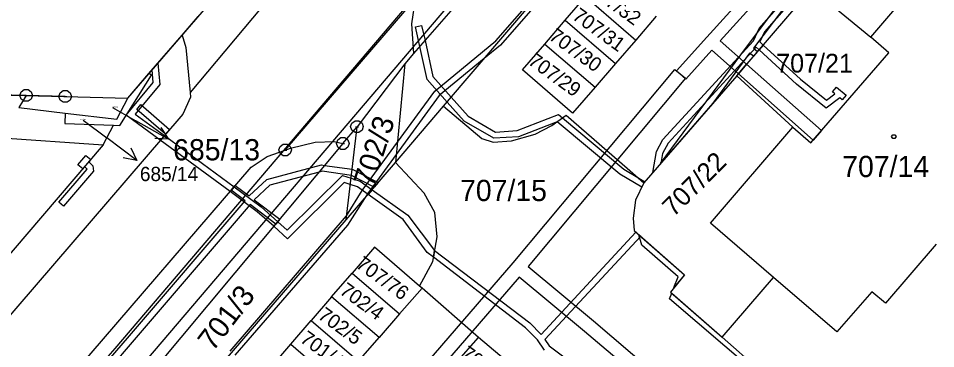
# Model space of a CAD drawing. Extents: x -759060 to -757386, y -1172273 to -1170948.
# Drawn here: x -757830.3 to -757756.9, y -1171057.4 to -1171031 of the extents above; entities that cross this region are included whole.
import ezdxf

# ---------------------------------------------------------------- set-up
doc = ezdxf.new("R2010")
doc.units = 0
for name, color, linetype in [('Vrstva 1', 7, 'Continuous'), ('Vrstva 11', 7, 'Continuous'), ('Vrstva 12', 7, 'Continuous'), ('Vrstva 13', 7, 'Continuous'), ('Vrstva 2', 7, 'Continuous'), ('Vrstva 4', 7, 'Continuous'), ('Vrstva 5', 7, 'Continuous'), ('Vrstva 7', 7, 'Continuous'), ('Vrstva 8', 7, 'Continuous')]:
    doc.layers.add(name, color=color, linetype=linetype)

msp = doc.modelspace()

# ---------------------------------------------------------------- linework, layer by layer
at = {"layer": 'Vrstva 1'}
for p, q in [((-757796.3, -1171038.02), (-757743.74, -1170976.37)), ((-757755.73, -1170984.21), (-757798.7, -1171033.81)), ((-757762.12, -1171032.49), (-757755.53, -1171024.79)), ((-757772.85, -1171035.58), (-757766.84, -1171028.61)), ((-757766.84, -1171028.61), (-757762.12, -1171032.49)), ((-757798.58, -1171029.42), (-757798.86, -1171031.42)), ((-757786.58, -1171031.14), (-757784.95, -1171029.24)), ((-757784.95, -1171029.24), (-757780.93, -1171032.73)), ((-757817.23, -1171032.34), (-757815.94, -1171030.84)), ((-757788.2, -1171033.05), (-757786.58, -1171031.14)), ((-757786.58, -1171031.14), (-757782.56, -1171034.6)), ((-757779.3, -1171030.82), (-757780.93, -1171032.73)), ((-757798.86, -1171031.42), (-757798.7, -1171033.81)), ((-757819.88, -1171035.41), (-757817.23, -1171032.34)), ((-757817.23, -1171032.34), (-757816.94, -1171033.33)), ((-757780.93, -1171032.73), (-757782.56, -1171034.6)), ((-757760.69, -1171033.74), (-757762.12, -1171032.49)), ((-757816.94, -1171033.33), (-757816.59, -1171036.94)), ((-757790, -1171035.12), (-757788.2, -1171033.05)), ((-757788.2, -1171033.05), (-757784.19, -1171036.51)), ((-757798.7, -1171033.81), (-757799.4, -1171034.62)), ((-757766.92, -1171040.96), (-757760.69, -1171033.74)), ((-757799.4, -1171034.62), (-757803.23, -1171039.67)), ((-757799.4, -1171034.62), (-757800.15, -1171042.53)), ((-757782.56, -1171034.6), (-757784.19, -1171036.51)), ((-757822.22, -1171039.57), (-757819.68, -1171035.53)), ((-757821.58, -1171037.38), (-757819.88, -1171035.41)), ((-757819.68, -1171035.53), (-757819.88, -1171035.41)), ((-757785.99, -1171038.58), (-757790, -1171035.12)), ((-757772.85, -1171035.58), (-757780.29, -1171044.17)), ((-757768.36, -1171039.71), (-757772.85, -1171035.58)), ((-757829.7, -1171037.17), (-757838.3, -1171036.94)), ((-757829.7, -1171037.17), (-757830.3, -1171038.14)), ((-757826.57, -1171037.25), (-757829.7, -1171037.17)), ((-757816.59, -1171036.94), (-757816.55, -1171037.31)), ((-757784.19, -1171036.51), (-757785.99, -1171038.58)), ((-757826.57, -1171037.25), (-757821.58, -1171037.38)), ((-757822.46, -1171039.05), (-757821.58, -1171037.38)), ((-757816.55, -1171037.31), (-757817.18, -1171038.67)), ((-757817.18, -1171038.67), (-757834.58, -1171058.91)), ((-757830.3, -1171038.14), (-757826.59, -1171038.57)), ((-757826.59, -1171038.57), (-757826.62, -1171039.42)), ((-757826.59, -1171038.57), (-757822.46, -1171039.05)), ((-757800.15, -1171042.53), (-757796.3, -1171038.02)), ((-757796.3, -1171038.02), (-757793.24, -1171040.61)), ((-757826.62, -1171039.42), (-757822.72, -1171039.55)), ((-757787.64, -1171039.58), (-757786.5, -1171038.75)), ((-757786.5, -1171038.75), (-757781.61, -1171042.98)), ((-757843.09, -1171039.74), (-757823.55, -1171041.12)), ((-757823.55, -1171041.12), (-757822.72, -1171039.55)), ((-757822.72, -1171039.55), (-757822.22, -1171039.57)), ((-757804.36, -1171041.02), (-757803.23, -1171039.67)), ((-757804.1, -1171047.12), (-757803.23, -1171039.67)), ((-757788.97, -1171040.27), (-757787.64, -1171039.58)), ((-757774.96, -1171047.38), (-757768.36, -1171039.71)), ((-757768.36, -1171039.71), (-757766.92, -1171040.96)), ((-757806.59, -1171040.9), (-757805.05, -1171040.85)), ((-757805.05, -1171040.85), (-757804.36, -1171041.02)), ((-757793.24, -1171040.61), (-757792.35, -1171040.9)), ((-757792.35, -1171040.9), (-757790.88, -1171040.81)), ((-757790.88, -1171040.81), (-757788.97, -1171040.27)), ((-757823.55, -1171041.12), (-757841.14, -1171061.7)), ((-757804.36, -1171041.02), (-757820.7, -1171060.56)), ((-757810.43, -1171042.06), (-757808.98, -1171041.54)), ((-757808.98, -1171041.54), (-757808.55, -1171041.38)), ((-757808.55, -1171041.38), (-757806.59, -1171040.9)), ((-757811.7, -1171042.9), (-757810.43, -1171042.06)), ((-757844.19, -1171080.69), (-757811.7, -1171042.9)), ((-757804.1, -1171047.12), (-757800.15, -1171042.53)), ((-757797.86, -1171044.99), (-757800.15, -1171042.53)), ((-757781.61, -1171042.98), (-757780.29, -1171044.17)), ((-757780.29, -1171044.17), (-757780.95, -1171045.54)), ((-757797, -1171046.54), (-757797.86, -1171044.99)), ((-757780.95, -1171045.54), (-757781.14, -1171047)), ((-757796.83, -1171048.48), (-757797, -1171046.54)), ((-757824.84, -1171071.19), (-757804.1, -1171047.12)), ((-757781.14, -1171047), (-757781.05, -1171047.97)), ((-757769.9, -1171051.74), (-757774.96, -1171047.38)), ((-757781.05, -1171047.97), (-757777.02, -1171051.52)), ((-757797.17, -1171050.45), (-757796.83, -1171048.48)), ((-757801.82, -1171049.31), (-757803.62, -1171051.39)), ((-757798.23, -1171052.42), (-757801.82, -1171049.31)), ((-757756.89, -1171049.07), (-757760.96, -1171053.79)), ((-757798.23, -1171052.42), (-757797.17, -1171050.45)), ((-757805.26, -1171053.28), (-757803.62, -1171051.39)), ((-757803.62, -1171051.39), (-757799.84, -1171054.65)), ((-757777.02, -1171051.52), (-757778.16, -1171052.9)), ((-757774.02, -1171056.52), (-757769.9, -1171051.74)), ((-757764.84, -1171056.1), (-757769.9, -1171051.74)), ((-757799.84, -1171054.65), (-757798.03, -1171052.59)), ((-757798.03, -1171052.59), (-757798.23, -1171052.42)), ((-757793.51, -1171056.55), (-757798.03, -1171052.59)), ((-757805.26, -1171053.28), (-757806.89, -1171055.18)), ((-757801.46, -1171056.55), (-757805.26, -1171053.28)), ((-757778.16, -1171052.9), (-757774.02, -1171056.52)), ((-757762.04, -1171052.89), (-757764.84, -1171056.1)), ((-757760.96, -1171053.79), (-757762.04, -1171052.89)), ((-757799.84, -1171054.65), (-757801.46, -1171056.55)), ((-757808.52, -1171057.07), (-757806.89, -1171055.18)), ((-757806.89, -1171055.18), (-757803.1, -1171058.44)), ((-757803.1, -1171058.44), (-757801.46, -1171056.55)), ((-757795.29, -1171058.57), (-757793.51, -1171056.55)), ((-757789.52, -1171059.89), (-757793.51, -1171056.55)), ((-757774.02, -1171056.52), (-757766.48, -1171063.11)), ((-757810.15, -1171058.97), (-757808.52, -1171057.07)), ((-757808.52, -1171057.07), (-757804.73, -1171060.34))]:
    msp.add_line(p, q, dxfattribs=at)
at = {"layer": 'Vrstva 11'}
for p, q in [((-757821.58, -1171037.38), (-757790.05, -1171000.85)), ((-757838.3, -1171036.94), (-757826.57, -1171037.25)), ((-757826.57, -1171037.25), (-757821.58, -1171037.38))]:
    msp.add_line(p, q, dxfattribs=at)
at = {"layer": 'Vrstva 12'}
for p, q in [((-757762.12, -1171032.49), (-757755.53, -1171024.79)), ((-757760.69, -1171033.74), (-757762.12, -1171032.49)), ((-757766.92, -1171040.96), (-757760.69, -1171033.74)), ((-757774.96, -1171047.38), (-757768.36, -1171039.71)), ((-757768.36, -1171039.71), (-757766.92, -1171040.96)), ((-757769.9, -1171051.74), (-757774.96, -1171047.38)), ((-757756.89, -1171049.07), (-757760.96, -1171053.79)), ((-757764.84, -1171056.1), (-757769.9, -1171051.74)), ((-757762.04, -1171052.89), (-757764.84, -1171056.1)), ((-757760.96, -1171053.79), (-757762.04, -1171052.89))]:
    msp.add_line(p, q, dxfattribs=at)
at = {"layer": 'Vrstva 13'}
for p, q in [((-757775.25, -1171032.5), (-757763.84, -1171019.86)), ((-757763.1, -1171020.54), (-757774.17, -1171032.8)), ((-757792.12, -1171032.79), (-757784.32, -1171023.86)), ((-757783.94, -1171024.18), (-757791.76, -1171033.15)), ((-757772.07, -1171033.29), (-757765.17, -1171024.1)), ((-757764.79, -1171024.44), (-757771.52, -1171033.39)), ((-757822.59, -1171057.41), (-757795.18, -1171025.23)), ((-757793.28, -1171026.85), (-757820.69, -1171059.05)), ((-757771.06, -1171031.8), (-757769.09, -1171029.55)), ((-757768.71, -1171029.87), (-757770.64, -1171032.08)), ((-757798.54, -1171031.66), (-757798.06, -1171031.56)), ((-757798.2, -1171033.24), (-757798.54, -1171031.66)), ((-757798.06, -1171031.56), (-757797.79, -1171032.76)), ((-757771.52, -1171032.8), (-757771.06, -1171031.8)), ((-757770.64, -1171032.08), (-757771.01, -1171032.88)), ((-757797.79, -1171032.76), (-757797.17, -1171035.64)), ((-757797.01, -1171036.83), (-757792.12, -1171032.79)), ((-757778.76, -1171040.68), (-757771.52, -1171032.8)), ((-757777.66, -1171035.2), (-757775.25, -1171032.5)), ((-757774.17, -1171032.8), (-757772.06, -1171034.67)), ((-757797.63, -1171035.88), (-757798.2, -1171033.24)), ((-757791.76, -1171033.15), (-757793.05, -1171034.21)), ((-757778.95, -1171042.62), (-757772.07, -1171033.29)), ((-757771.3, -1171033.29), (-757778.34, -1171040.98)), ((-757774.84, -1171033.54), (-757776.91, -1171035.87)), ((-757772.72, -1171035.43), (-757774.84, -1171033.54)), ((-757771.52, -1171033.39), (-757771.18, -1171033.65)), ((-757771.06, -1171033.51), (-757771.3, -1171033.29)), ((-757770.74, -1171033.13), (-757771.06, -1171033.51)), ((-757771.06, -1171033.51), (-757770.74, -1171033.13)), ((-757768.08, -1171036.25), (-757771.06, -1171033.51)), ((-757771.01, -1171032.88), (-757770.74, -1171033.13)), ((-757770.74, -1171033.13), (-757767.76, -1171035.87)), ((-757793.05, -1171034.21), (-757796.65, -1171037.17)), ((-757771.82, -1171033.79), (-757774.75, -1171037.78)), ((-757771.51, -1171034.03), (-757771.82, -1171033.79)), ((-757771.18, -1171033.65), (-757771.51, -1171034.03)), ((-757819.63, -1171035.12), (-757819.18, -1171034.59)), ((-757819.18, -1171034.59), (-757819.02, -1171036.28)), ((-757772.06, -1171034.67), (-757772.72, -1171035.43)), ((-757772.72, -1171035.43), (-757772.06, -1171034.67)), ((-757772.06, -1171034.67), (-757766.08, -1171039.98)), ((-757819.54, -1171036.12), (-757819.63, -1171035.12)), ((-757797.17, -1171035.64), (-757795.69, -1171037.31)), ((-757790.75, -1171050.57), (-757777.79, -1171035.08)), ((-757777.79, -1171035.08), (-757776.95, -1171035.78)), ((-757776.91, -1171035.87), (-757777.66, -1171035.2)), ((-757766.73, -1171040.74), (-757772.72, -1171035.43)), ((-757821.69, -1171038.75), (-757819.54, -1171036.12)), ((-757819.02, -1171036.28), (-757820.97, -1171038.65)), ((-757796.02, -1171037.69), (-757797.63, -1171035.88)), ((-757776.95, -1171035.78), (-757789.55, -1171050.86)), ((-757765.7, -1171038.18), (-757768.08, -1171036.25)), ((-757767.76, -1171035.87), (-757765.68, -1171037.54)), ((-757796.65, -1171037.17), (-757800.09, -1171041.89)), ((-757800, -1171040.91), (-757797.01, -1171036.83)), ((-757765.68, -1171037.54), (-757765, -1171037.04)), ((-757765.19, -1171036.88), (-757764.87, -1171036.5)), ((-757765, -1171037.04), (-757765.19, -1171036.88)), ((-757764.87, -1171036.5), (-757764.1, -1171037.13)), ((-757764.1, -1171037.13), (-757764.41, -1171037.52)), ((-757820.86, -1171038.28), (-757820.54, -1171037.9)), ((-757820.54, -1171037.9), (-757818.23, -1171039.89)), ((-757794.66, -1171039.23), (-757796.02, -1171037.69)), ((-757795.69, -1171037.31), (-757794.34, -1171038.83)), ((-757774.75, -1171037.78), (-757778.95, -1171042.62)), ((-757764.6, -1171037.36), (-757765.7, -1171038.18)), ((-757764.41, -1171037.52), (-757764.6, -1171037.36)), ((-757820.97, -1171038.65), (-757818.64, -1171040.37)), ((-757818.55, -1171040.27), (-757820.86, -1171038.28)), ((-757790.42, -1171039.98), (-757787.11, -1171038.69)), ((-757787.11, -1171038.69), (-757786.79, -1171038.96)), ((-757818.97, -1171040.75), (-757821.69, -1171038.75)), ((-757792.28, -1171040.59), (-757794.66, -1171039.23)), ((-757794.34, -1171038.83), (-757792.16, -1171040.09)), ((-757787.21, -1171039.27), (-757790.32, -1171040.48)), ((-757782.19, -1171043.47), (-757787.21, -1171039.27)), ((-757786.79, -1171038.96), (-757781.89, -1171043.07)), ((-757818.23, -1171039.89), (-757818.55, -1171040.27)), ((-757792.16, -1171040.09), (-757790.42, -1171039.98)), ((-757766.08, -1171039.98), (-757766.73, -1171040.74)), ((-757818.64, -1171040.37), (-757818.97, -1171040.75)), ((-757818.97, -1171040.75), (-757818.64, -1171040.37)), ((-757813.39, -1171044.86), (-757818.97, -1171040.75)), ((-757818.64, -1171040.37), (-757813.06, -1171044.49)), ((-757790.32, -1171040.48), (-757792.28, -1171040.59)), ((-757779.28, -1171041.66), (-757778.76, -1171040.68)), ((-757802.81, -1171044.76), (-757800, -1171040.91)), ((-757778.34, -1171040.98), (-757778.8, -1171041.82)), ((-757825.57, -1171042.71), (-757824.92, -1171041.96)), ((-757824.92, -1171041.96), (-757824.54, -1171042.28)), ((-757824.54, -1171042.28), (-757824.7, -1171042.47)), ((-757800.09, -1171041.89), (-757802.39, -1171045.04)), ((-757779.56, -1171043.32), (-757779.28, -1171041.66)), ((-757778.8, -1171041.82), (-757778.93, -1171042.6)), ((-757827.09, -1171045.72), (-757824.83, -1171043.07)), ((-757825.18, -1171043.03), (-757825.57, -1171042.71)), ((-757825.03, -1171042.85), (-757825.18, -1171043.03)), ((-757825.03, -1171042.85), (-757824.7, -1171042.47)), ((-757824.7, -1171042.47), (-757825.03, -1171042.85)), ((-757824.83, -1171043.07), (-757825.03, -1171042.85)), ((-757824.7, -1171042.47), (-757824.36, -1171042.79)), ((-757824.36, -1171042.79), (-757824.31, -1171043.23)), ((-757810.44, -1171043.89), (-757806.07, -1171042.73)), ((-757806.07, -1171042.73), (-757805.82, -1171042.76)), ((-757805.82, -1171042.76), (-757803.63, -1171043.06)), ((-757803.63, -1171043.06), (-757801.53, -1171044.14)), ((-757781.89, -1171043.07), (-757780.77, -1171043.74)), ((-757778.93, -1171042.6), (-757779.56, -1171043.32)), ((-757824.31, -1171043.23), (-757826.71, -1171046.04)), ((-757806.26, -1171043.3), (-757810.2, -1171044.35)), ((-757808.82, -1171047.95), (-757804.39, -1171043.56)), ((-757806.03, -1171043.23), (-757806.26, -1171043.3)), ((-757803.68, -1171043.56), (-757806.03, -1171043.23)), ((-757804.39, -1171043.56), (-757803.71, -1171043.78)), ((-757803.71, -1171043.78), (-757802.97, -1171044.03)), ((-757801.85, -1171044.51), (-757803.68, -1171043.56)), ((-757780.45, -1171044.51), (-757782.19, -1171043.47)), ((-757780.77, -1171043.74), (-757780.21, -1171044.07)), ((-757813.39, -1171044.86), (-757813.06, -1171044.49)), ((-757813.06, -1171044.49), (-757813.39, -1171044.86)), ((-757813.29, -1171044.75), (-757812.97, -1171044.37)), ((-757813.06, -1171044.49), (-757810.89, -1171046.09)), ((-757812.97, -1171044.37), (-757811.87, -1171045.21)), ((-757811.87, -1171045.21), (-757810.44, -1171043.89)), ((-757810.2, -1171044.35), (-757811.47, -1171045.52)), ((-757804.25, -1171044.14), (-757808.8, -1171048.63)), ((-757803.77, -1171044.3), (-757804.25, -1171044.14)), ((-757803.19, -1171044.49), (-757803.77, -1171044.3)), ((-757802.35, -1171045.09), (-757803.19, -1171044.49)), ((-757802.97, -1171044.03), (-757802.02, -1171044.71)), ((-757801.53, -1171044.14), (-757801.85, -1171044.51)), ((-757780.29, -1171044.17), (-757780.45, -1171044.51)), ((-757780.21, -1171044.07), (-757780.29, -1171044.17)), ((-757811.21, -1171046.47), (-757813.39, -1171044.86)), ((-757812.18, -1171045.6), (-757813.29, -1171044.75)), ((-757804.06, -1171046.81), (-757802.81, -1171044.76)), ((-757802.39, -1171045.04), (-757802.64, -1171045.42)), ((-757802.02, -1171044.71), (-757802.35, -1171045.09)), ((-757802.35, -1171045.09), (-757802.02, -1171044.71)), ((-757799.53, -1171047.1), (-757802.35, -1171045.09)), ((-757802.02, -1171044.71), (-757799.17, -1171046.74)), ((-757826.71, -1171046.04), (-757827.09, -1171045.72)), ((-757821.43, -1171056.42), (-757812.18, -1171045.6)), ((-757811.79, -1171045.9), (-757821.05, -1171056.74)), ((-757809.74, -1171047.46), (-757811.79, -1171045.9)), ((-757811.47, -1171045.52), (-757809.42, -1171047.07)), ((-757802.64, -1171045.42), (-757804, -1171047.54)), ((-757809.9, -1171047.64), (-757811.21, -1171046.47)), ((-757810.89, -1171046.09), (-757809.58, -1171047.27)), ((-757799.17, -1171046.74), (-757797.02, -1171049.58)), ((-757813.39, -1171057.63), (-757804.06, -1171046.81)), ((-757809.9, -1171047.64), (-757809.58, -1171047.27)), ((-757809.58, -1171047.27), (-757809.9, -1171047.64)), ((-757809.42, -1171047.07), (-757809.74, -1171047.46)), ((-757809.58, -1171047.27), (-757808.82, -1171047.95)), ((-757797.61, -1171049.73), (-757799.53, -1171047.1)), ((-757804, -1171047.54), (-757813.01, -1171057.95)), ((-757808.8, -1171048.63), (-757809.9, -1171047.64)), ((-757788.51, -1171056.3), (-757780.91, -1171048.1)), ((-757780.91, -1171048.1), (-757780.53, -1171048.43)), ((-757780.53, -1171048.43), (-757788.21, -1171056.71)), ((-757780.67, -1171048.31), (-757777.02, -1171051.52)), ((-757780.43, -1171049.16), (-757780.67, -1171048.31)), ((-757797.11, -1171050.11), (-757797.02, -1171049.58)), ((-757797.02, -1171049.58), (-757797.11, -1171050.11)), ((-757797.02, -1171049.58), (-757789.41, -1171055.38)), ((-757777.53, -1171051.69), (-757780.43, -1171049.16)), ((-757797.11, -1171050.11), (-757797.61, -1171049.73)), ((-757789.75, -1171055.76), (-757797.11, -1171050.11)), ((-757802.17, -1171063.81), (-757790.75, -1171050.57)), ((-757789.55, -1171050.86), (-757784.32, -1171055.22)), ((-757790.27, -1171051.7), (-757802.35, -1171065.71)), ((-757785.02, -1171056.06), (-757790.27, -1171051.7)), ((-757777.02, -1171051.52), (-757777.87, -1171052.55)), ((-757777.87, -1171052.55), (-757777.53, -1171051.69)), ((-757778.23, -1171053.45), (-757778.05, -1171053)), ((-757778.05, -1171053), (-757774.02, -1171056.52)), ((-757770.48, -1171060.06), (-757778.23, -1171053.45)), ((-757789.41, -1171055.38), (-757788.51, -1171056.3)), ((-757784.32, -1171055.22), (-757765.27, -1171071.34)), ((-757788.8, -1171056.72), (-757789.75, -1171055.76)), ((-757765.97, -1171072.18), (-757785.02, -1171056.06)), ((-757842.11, -1171080.2), (-757821.43, -1171056.42)), ((-757821.05, -1171056.74), (-757841.71, -1171080.5)), ((-757788.23, -1171057.56), (-757788.8, -1171056.72)), ((-757788.21, -1171056.71), (-757787.87, -1171057.2)), ((-757774.02, -1171056.52), (-757766.48, -1171063.11)), ((-757855.95, -1171095.7), (-757822.59, -1171057.41)), ((-757787.87, -1171057.2), (-757785.54, -1171058.93))]:
    msp.add_line(p, q, dxfattribs=at)
at = {"layer": 'Vrstva 4'}
for p, q in [((-757799.8, -1171016.83), (-757816.59, -1171036.94)), ((-757808.98, -1171041.54), (-757798.58, -1171029.42))]:
    msp.add_line(p, q, dxfattribs=at)
at = {"layer": 'Vrstva 5'}
msp.add_lwpolyline([(-757760.19, -1171040.31), (-757760.1, -1171040.46), (-757760.19, -1171040.61), (-757760.37, -1171040.61), (-757760.46, -1171040.46), (-757760.37, -1171040.31)], close=True, dxfattribs=at)
at = {"layer": 'Vrstva 7'}
for p, q in [((-757822.8, -1171038.14), (-757820.92, -1171039.19)), ((-757825.15, -1171039.14), (-757823.24, -1171040.56)), ((-757818.304, -1171040.658), (-757820.92, -1171039.19)), ((-757820.842, -1171042.362), (-757823.24, -1171040.56))]:
    msp.add_line(p, q, dxfattribs=at)
for points in [[(-757818.931, -1171039.733), (-757818.304, -1171040.658), (-757819.421, -1171040.605)], [(-757821.341, -1171041.362), (-757820.842, -1171042.362), (-757821.941, -1171042.161)]]:
    msp.add_lwpolyline(points, dxfattribs=at)
at = {"layer": 'Vrstva 8'}
for p, q in [((-757829.82, -1171037.17), (-757829.58, -1171037.17)), ((-757826.69, -1171037.25), (-757826.45, -1171037.25)), ((-757803.35, -1171039.67), (-757803.11, -1171039.67)), ((-757809.1, -1171041.54), (-757808.86, -1171041.54)), ((-757804.48, -1171041.02), (-757804.24, -1171041.02))]:
    msp.add_line(p, q, dxfattribs=at)
for points in [[(-757829.55, -1171036.69), (-757829.3, -1171036.87), (-757829.2, -1171037.16), (-757829.3, -1171037.45), (-757829.55, -1171037.63), (-757829.86, -1171037.63), (-757830.11, -1171037.45), (-757830.21, -1171037.16), (-757830.11, -1171036.87), (-757829.86, -1171036.69)], [(-757826.42, -1171036.77), (-757826.17, -1171036.95), (-757826.07, -1171037.24), (-757826.17, -1171037.53), (-757826.42, -1171037.71), (-757826.73, -1171037.71), (-757826.98, -1171037.53), (-757827.08, -1171037.24), (-757826.98, -1171036.95), (-757826.73, -1171036.77)], [(-757803.08, -1171039.19), (-757802.83, -1171039.37), (-757802.73, -1171039.66), (-757802.83, -1171039.95), (-757803.08, -1171040.13), (-757803.39, -1171040.13), (-757803.64, -1171039.95), (-757803.74, -1171039.66), (-757803.64, -1171039.37), (-757803.39, -1171039.19)], [(-757804.21, -1171040.54), (-757803.96, -1171040.72), (-757803.86, -1171041.01), (-757803.96, -1171041.3), (-757804.21, -1171041.48), (-757804.52, -1171041.48), (-757804.77, -1171041.3), (-757804.87, -1171041.01), (-757804.77, -1171040.72), (-757804.52, -1171040.54)], [(-757808.83, -1171041.06), (-757808.58, -1171041.24), (-757808.48, -1171041.53), (-757808.58, -1171041.82), (-757808.83, -1171042), (-757809.14, -1171042), (-757809.39, -1171041.82), (-757809.49, -1171041.53), (-757809.39, -1171041.24), (-757809.14, -1171041.06)]]:
    msp.add_lwpolyline(points, close=True, dxfattribs=at)

# ---------------------------------------------------------------- texts
at = {"layer": 'Vrstva 2'}
for s, height, rotation, p in [('707/32', 1.14, 324.00763, (-757784.815, -1171028.873)), ('707/31', 1.14, 324.00763, (-757786.086, -1171030.989)), ('707/30', 1.14, 324.00763, (-757787.959, -1171032.612)), ('707/29', 1.14, 324.00763, (-757789.628, -1171034.597)), ('702/3', 1.7, 72.02079, (-757801.945, -1171044.576)), ('707/22', 1.5, 44.97719, (-757777.901, -1171046.949)), ('707/76', 1.14, 324.00763, (-757803.396, -1171050.872)), ('701/3', 1.7, 52.65482, (-757814.756, -1171057.721)), ('702/4', 1.14, 324.00763, (-757804.705, -1171052.983)), ('702/5', 1.14, 324.00763, (-757806.441, -1171054.955)), ('701/4', 1.14, 324.00763, (-757807.867, -1171056.839)), ('707/65', 1.14, 324.00763, (-757795.013, -1171058.048))]:
    msp.add_text(s, height=height, rotation=rotation, dxfattribs=at).set_placement(p)
for s, height, p in [('707/21', 1.5, (-757769.692, -1171035.33)), ('685/13', 0.1, (-757822.779, -1171038.14)), ('685/14', 0.1, (-757825.376, -1171039.14)), ('707/14', 1.7, (-757764.411, -1171043.7)), ('707/15', 1.7, (-757794.988, -1171045.62))]:
    msp.add_text(s, height=height, dxfattribs=at).set_placement(p)
at = {"layer": 'Vrstva 7'}
for s, height, p in [('685/13', 1.7, (-757817.943, -1171042.36)), ('685/14', 1.14, (-757820.604, -1171044.02))]:
    msp.add_text(s, height=height, dxfattribs=at).set_placement(p)

doc.saveas('drawing.dxf')
